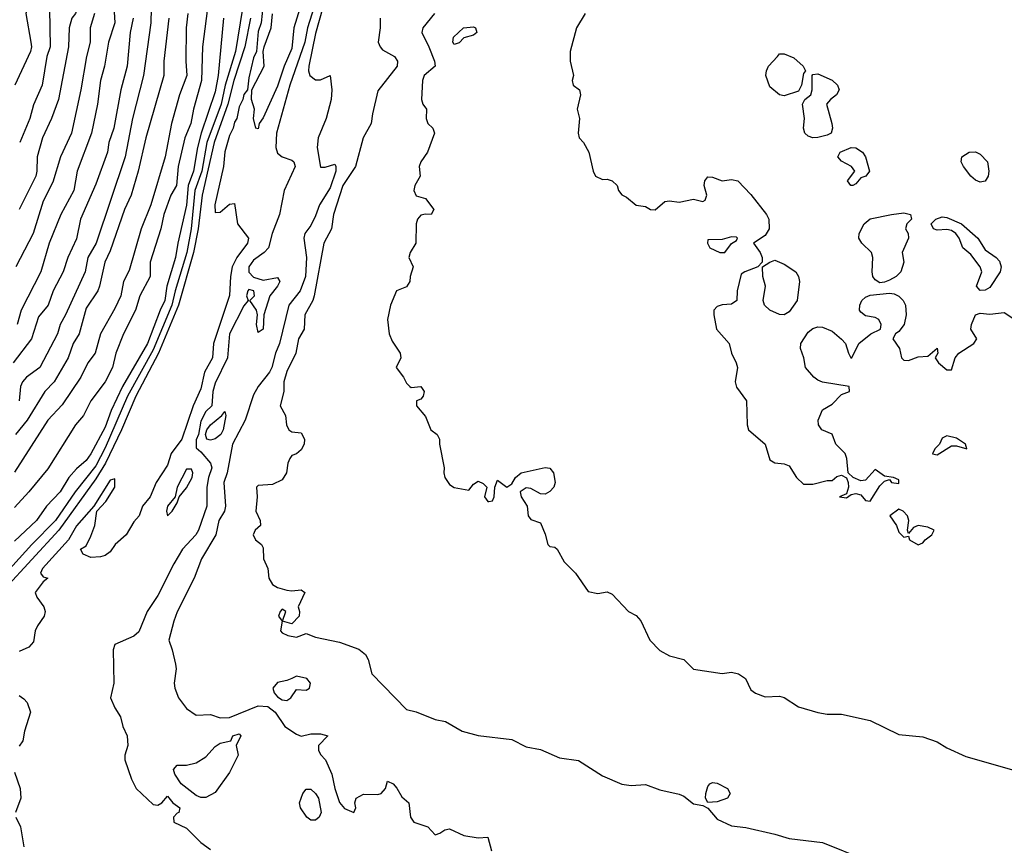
# Model space of a CAD drawing. Header units: metres. Extents: x -46681 to -43747, y -240911 to -237677.
# Tile 669 of 1056: x -45268 to -45165, y -238848 to -238762. Entities that reach past the tile are written whole.
import ezdxf

# ---------------------------------------------------------------- set-up
doc = ezdxf.new("R2010")
doc.units = ezdxf.units.M
doc.layers.add('CONTOUR_INDEX', color=1, linetype='Continuous')
doc.layers.add('CONTOUR_INTER', color=3, linetype='Continuous')

msp = doc.modelspace()

# ---------------------------------------------------------------- linework, layer by layer
at = {"layer": 'CONTOUR_INDEX'}
for points, elevation in [([(-45267.58, -238744.52), (-45267.1, -238744.89), (-45266.07, -238746.52), (-45265.68, -238747.52), (-45265.72, -238748.52), (-45265.62, -238749.02), (-45264.87, -238750.52), (-45262.6, -238753.52), (-45262.23, -238754.52), (-45261.73, -238756.52), (-45261.68, -238757.02), (-45261.92, -238758.52), (-45261.54, -238760.52), (-45261.72, -238761.02), (-45262.1, -238761.52), (-45262.36, -238762.52), (-45262.43, -238764.52), (-45263.49, -238770.02), (-45264.23, -238772.02), (-45265.15, -238774.02), (-45265.73, -238776.02), (-45265.75, -238777.52), (-45265.87, -238778.02), (-45267.62, -238781.52)], 75), ([(-45224.16, -238761.02), (-45225.38, -238762.52), (-45225.5, -238763.02), (-45224.76, -238764.52), (-45224.17, -238766.02), (-45224.11, -238766.52), (-45225.27, -238767.52), (-45225.42, -238768.02), (-45225.52, -238770.02), (-45225.39, -238770.52), (-45225.01, -238771.02), (-45225.03, -238772.02), (-45224.87, -238772.52), (-45224.36, -238773.02), (-45224.18, -238773.52), (-45224.9, -238775.52), (-45225.61, -238776.52), (-45225.79, -238777.02), (-45225.67, -238778.02), (-45226.23, -238779.02), (-45226.34, -238779.52), (-45226.1, -238780.1), (-45225.1, -238780.38), (-45224.23, -238781.52), (-45224.53, -238782.02), (-45225.1, -238781.99), (-45225.6, -238782.12), (-45225.94, -238782.52), (-45226.1, -238783.02), (-45226.14, -238785.02), (-45226.73, -238786.02), (-45226.84, -238786.52), (-45226.42, -238787.52), (-45226.73, -238788.52), (-45226.75, -238789.02), (-45227.1, -238789.59), (-45228.16, -238790.02), (-45228.78, -238791.52), (-45229.1, -238793.02), (-45228.9, -238794.52), (-45228.6, -238795.26), (-45227.77, -238796.52), (-45227.7, -238797.02), (-45228.19, -238798.02), (-45227.4, -238799.02), (-45227.1, -238799.67), (-45226.74, -238800.02), (-45226.6, -238800.12), (-45225.6, -238800.01), (-45225.24, -238800.52), (-45225.37, -238801.02), (-45225.6, -238801.34), (-45226.04, -238801.52), (-45226.06, -238802.02), (-45225.1, -238803.14), (-45224.55, -238804.52), (-45223.9, -238805.02), (-45223.64, -238805.52), (-45223.66, -238806.02), (-45223.16, -238808.52), (-45223.21, -238809.02), (-45223.08, -238809.52), (-45222.6, -238810.25), (-45222.1, -238810.55), (-45220.6, -238810.83), (-45220.1, -238810.2), (-45219.6, -238809.89), (-45219.1, -238810.13), (-45218.71, -238810.52), (-45218.94, -238811.52), (-45218.61, -238812.02), (-45218.48, -238812.02), (-45218.1, -238811.94), (-45217.93, -238811.52), (-45217.85, -238810.52), (-45217.6, -238809.8), (-45216.6, -238810.51), (-45216.1, -238810.17), (-45215.71, -238809.52), (-45215.1, -238809.01), (-45212.6, -238808.46), (-45212.1, -238808.55), (-45211.74, -238809.02), (-45211.54, -238810.02), (-45211.69, -238810.52), (-45212.1, -238810.99), (-45212.6, -238811.24), (-45213.1, -238811.22), (-45214.1, -238810.65), (-45214.6, -238810.6), (-45215.21, -238811.02), (-45215.1, -238811.52), (-45214.49, -238812.52), (-45214.39, -238813.52), (-45214.1, -238813.92), (-45213.1, -238814.26), (-45212.6, -238815.43), (-45212.33, -238816.52), (-45212.1, -238816.71), (-45211.6, -238816.79), (-45211.36, -238817.02), (-45210.6, -238818.32), (-45209.43, -238819.52), (-45208.1, -238821.41), (-45207.1, -238821.62), (-45206.1, -238821.46), (-45205.6, -238821.72), (-45203.89, -238823.52), (-45203.1, -238823.95), (-45202.6, -238824.49), (-45201.65, -238826.52), (-45200.6, -238827.58), (-45199.6, -238828.14), (-45198.1, -238828.52), (-45197.1, -238829.53), (-45194.1, -238829.98), (-45193.1, -238829.86), (-45192.38, -238830.02), (-45191.65, -238830.52), (-45191.1, -238831.71), (-45190.6, -238832.06), (-45189.6, -238832.42), (-45188.1, -238832.38), (-45187.6, -238832.49), (-45186.1, -238833.47), (-45184.1, -238834.07), (-45183.1, -238834.24), (-45181.6, -238834.26), (-45178.6, -238834.92), (-45175.6, -238836.36), (-45173.1, -238836.61), (-45171.6, -238837.12), (-45170.6, -238837.75), (-45168.6, -238838.65), (-45163.6, -238840.11)], 60), ([(-45243.43, -238761.52), (-45244.02, -238764.52), (-45245.17, -238768.02), (-45245.8, -238770.52), (-45247.22, -238774.52), (-45248.47, -238780.02), (-45248.9, -238783.52), (-45249.37, -238786.02), (-45250.96, -238791.52), (-45253.05, -238796.52), (-45255.42, -238801.02), (-45256.9, -238804.52), (-45258.58, -238808.02), (-45259.6, -238809.64), (-45263.45, -238815.02), (-45269.1, -238821.15)], 65), ([(-45251.95, -238761.52), (-45252.46, -238766.02), (-45252.48, -238767.52), (-45254.35, -238774.02), (-45255.16, -238777.52), (-45255.9, -238780.02), (-45256.58, -238781.52), (-45258.1, -238785.83), (-45258.64, -238787.02), (-45259.19, -238789.52), (-45259.39, -238790.02), (-45260.6, -238791.81), (-45261.34, -238794.52), (-45261.95, -238795.52), (-45262.48, -238797.02), (-45263.93, -238799.52), (-45264.92, -238800.52), (-45266.76, -238803.52), (-45268, -238805.02)], 70), ([(-45221.13, -238762.52), (-45220.1, -238762.43), (-45219.89, -238762.52), (-45219.74, -238763.02), (-45220.1, -238763.28), (-45221.1, -238763.57), (-45221.6, -238764.11), (-45222.1, -238764.27), (-45222.25, -238764.02), (-45222.2, -238763.52), (-45221.13, -238762.52)], 60)]:
    msp.add_lwpolyline(points, dxfattribs=dict(at, elevation=elevation))
at = {"layer": 'CONTOUR_INTER'}
for points, elevation in [([(-45268.62, -238750.52), (-45267.1, -238752.52), (-45266.1, -238753.4), (-45265.69, -238754.02), (-45265.17, -238755.52), (-45264.47, -238758.52), (-45264.38, -238764.52), (-45264.7, -238765.52), (-45265.19, -238768.52), (-45266.1, -238770.58), (-45266.48, -238772.02), (-45267.55, -238774.52)], 76), ([(-45247.13, -238754.52), (-45248.44, -238764.52), (-45248.55, -238768.02), (-45249.39, -238771.02), (-45249.67, -238772.52), (-45250.27, -238774.02), (-45250.99, -238777.02), (-45251.17, -238779.02), (-45251.74, -238780.02), (-45252.47, -238782.02), (-45252.79, -238783.52), (-45253.89, -238787.02), (-45253.91, -238788.52), (-45254.98, -238790.52), (-45255.45, -238792.02), (-45256.69, -238794.52), (-45257.48, -238796.52), (-45257.85, -238798.02), (-45258.6, -238799.52), (-45260.11, -238801.52), (-45260.87, -238803.02), (-45261.7, -238804.02), (-45264.6, -238808.6), (-45266.58, -238811.02), (-45268.1, -238812.64)], 68), ([(-45267.6, -238756.63), (-45267.18, -238758.02), (-45266.59, -238759.02), (-45266.51, -238759.52), (-45266.91, -238761.02), (-45266.38, -238764.02), (-45266.32, -238764.52), (-45266.43, -238765.02), (-45268.06, -238768.52)], 77), ([(-45257.83, -238758.02), (-45257.6, -238762.02), (-45258.25, -238764.02), (-45258.68, -238766.52), (-45259.11, -238768.02), (-45259.43, -238770.52), (-45260.03, -238773.52), (-45261.54, -238777.52), (-45261.88, -238779.52), (-45263.24, -238782.02), (-45264.47, -238785.02), (-45265.34, -238788.02), (-45267.4, -238792.02), (-45267.82, -238793.52)], 73), ([(-45253.78, -238759.02), (-45253.82, -238762.02), (-45254.59, -238767.52), (-45255.74, -238772.02), (-45256.53, -238776.02), (-45259.54, -238785.02), (-45260.43, -238786.52), (-45260.7, -238788.02), (-45262.76, -238792.52), (-45263.33, -238793.52), (-45263.61, -238794.52), (-45265.46, -238798.02), (-45266.84, -238799.02), (-45267.26, -238799.52), (-45267.46, -238800.02), (-45267.62, -238801.52)], 71), ([(-45235.45, -238759.02), (-45236.6, -238763.13), (-45237.3, -238766.52), (-45237.34, -238767.02), (-45237.22, -238767.52), (-45236.6, -238767.95), (-45236.1, -238767.97), (-45235.1, -238767.52), (-45234.92, -238769.02), (-45234.98, -238770.02), (-45235.5, -238772.02), (-45236.33, -238774.02), (-45236.43, -238775.02), (-45236.1, -238777.09), (-45235.6, -238777.09), (-45234.6, -238776.78), (-45234.48, -238777.02), (-45234.5, -238777.52), (-45235.1, -238779.24), (-45236.19, -238781.02), (-45236.6, -238782.19), (-45237.1, -238783.17), (-45237.75, -238784.02), (-45237.83, -238784.52), (-45237.55, -238786.52), (-45237.67, -238788.52), (-45238.21, -238790.02), (-45239.39, -238791.52), (-45240.37, -238795.52), (-45240.79, -238796.52), (-45241.19, -238798.02), (-45241.44, -238798.52), (-45242.6, -238799.99), (-45243.1, -238800.88), (-45243.98, -238803.52), (-45245.31, -238806.02), (-45245.85, -238809.02), (-45246.2, -238810.02), (-45246.04, -238812.52), (-45246.14, -238813.02), (-45246.72, -238814.02), (-45247.03, -238815.52), (-45248.55, -238818.02), (-45249.32, -238820.02), (-45251.1, -238823.56), (-45251.44, -238824.52), (-45251.97, -238826.52), (-45251.59, -238827.52), (-45251.25, -238829.02), (-45251.18, -238829.52), (-45251.38, -238831.02), (-45251.33, -238831.52), (-45250.94, -238832.52), (-45250.1, -238833.64), (-45249.1, -238834.36), (-45247.6, -238834.28), (-45246.6, -238834.62), (-45245.6, -238834.58), (-45242.6, -238833.36), (-45241.6, -238833.44), (-45240.84, -238834.02), (-45239.81, -238835.52), (-45238.6, -238836.34), (-45238.1, -238836.53), (-45237.1, -238836.29), (-45236.1, -238836.3), (-45235.33, -238836.52), (-45236.29, -238837.52), (-45236.29, -238838.02), (-45236.1, -238838.47), (-45235.56, -238839.02), (-45234.92, -238840.52), (-45234.59, -238842.02), (-45234.1, -238843.47), (-45233.6, -238844.11), (-45232.6, -238844.53), (-45232.4, -238844.02), (-45232.49, -238843.52), (-45232.35, -238843.02), (-45231.6, -238842.62), (-45230.1, -238842.63), (-45229.76, -238842.52), (-45229.28, -238842.02), (-45229.1, -238841.24), (-45228.49, -238841.52), (-45228.1, -238841.96), (-45227.6, -238842.87), (-45226.85, -238843.52), (-45226.67, -238845.02), (-45226.33, -238845.52), (-45224.87, -238846.02), (-45224.1, -238846.84), (-45223.6, -238846.67), (-45223.1, -238846.32), (-45222.6, -238846.24), (-45221.1, -238846.93), (-45219.6, -238847.15), (-45218.6, -238847.09), (-45218.22, -238848.52)], 62), ([(-45242.1, -238760.05), (-45242.3, -238762.02), (-45242.6, -238762.9), (-45242.78, -238765.02), (-45243.1, -238765.68), (-45243.6, -238767.76), (-45243.73, -238769.02), (-45244.1, -238769.49), (-45244.21, -238770.02), (-45244.6, -238770.77), (-45244.84, -238772.02), (-45245.1, -238772.37), (-45245.22, -238773.02), (-45245.6, -238773.79), (-45246.1, -238775.47), (-45246.25, -238777.02), (-45247.14, -238781.02), (-45247.1, -238781.84), (-45246.6, -238781.78), (-45245.6, -238780.97), (-45245.1, -238780.87), (-45244.77, -238783.02), (-45243.62, -238784.52), (-45243.74, -238785.02), (-45244.83, -238786.52), (-45245.33, -238787.52), (-45245.51, -238788.52), (-45245.6, -238790.51), (-45247.27, -238795.52), (-45247.38, -238797.02), (-45248.24, -238798.52), (-45248.6, -238800.26), (-45249.42, -238802.02), (-45250.6, -238805.5), (-45251.7, -238807.02), (-45252.1, -238808.24), (-45253.27, -238810.02), (-45253.92, -238811.52), (-45254.7, -238812.52), (-45255.07, -238813.52), (-45255.6, -238814.14), (-45256.43, -238815.52), (-45257.56, -238816.52), (-45258.1, -238817.29), (-45258.6, -238817.66), (-45259.1, -238817.81), (-45260.1, -238817.86), (-45260.92, -238817.52), (-45261.18, -238817.02), (-45260.6, -238816.64), (-45260.1, -238815.63), (-45259.71, -238814.52), (-45259.47, -238813.02), (-45258.55, -238812.02), (-45257.6, -238810.53), (-45257.6, -238809.66), (-45258.1, -238809.81), (-45259.8, -238812.52), (-45261.6, -238814.58), (-45262.43, -238816.02), (-45265.16, -238819.02), (-45265.38, -238819.52), (-45265.1, -238819.9), (-45264.62, -238820.02), (-45265.1, -238820.41), (-45265.94, -238821.52), (-45265.77, -238822.02), (-45265.02, -238823.02), (-45264.87, -238823.52), (-45264.98, -238824.02), (-45265.7, -238825.02), (-45265.92, -238825.52), (-45266.1, -238826.7), (-45266.6, -238827.24), (-45267.6, -238827.68)], 64), ([(-45236.51, -238759.52), (-45237.47, -238762.52), (-45237.74, -238764.02), (-45239.31, -238768.52), (-45240.71, -238773.52), (-45240.78, -238775.02), (-45240.6, -238775.64), (-45240.1, -238776.02), (-45239.1, -238776.34), (-45238.87, -238776.52), (-45238.73, -238777.02), (-45239.91, -238779.52), (-45240.38, -238782.02), (-45241.16, -238784.02), (-45241.54, -238785.52), (-45242, -238786.02), (-45243.1, -238786.8), (-45243.58, -238787.52), (-45243.6, -238788.05), (-45243.1, -238788.57), (-45242.1, -238788.9), (-45240.6, -238788.61), (-45240.36, -238789.02), (-45240.6, -238789.52), (-45241.41, -238790.52), (-45242.02, -238792.52), (-45242.08, -238794.02), (-45242.6, -238794.36), (-45242.8, -238793.52), (-45242.68, -238792.52), (-45242.77, -238792.02), (-45243.49, -238791.02), (-45243.01, -238790.52), (-45243.08, -238790.02), (-45243.6, -238789.87), (-45243.7, -238790.02), (-45243.84, -238790.52), (-45243.66, -238791.02), (-45244.1, -238791.57), (-45245.6, -238794.5), (-45245.81, -238797.02), (-45247.1, -238799.65), (-45247.36, -238800.52), (-45247.47, -238802.02), (-45248.1, -238802.61), (-45248.6, -238803.63), (-45248.85, -238805.02), (-45249.1, -238805.59), (-45249.1, -238806.4), (-45248.6, -238806.82), (-45247.61, -238808.02), (-45247.46, -238808.52), (-45247.81, -238809.52), (-45247.99, -238810.52), (-45247.97, -238812.52), (-45248.85, -238815.02), (-45249.13, -238815.52), (-45250.52, -238817.02), (-45251.44, -238818.52), (-45253.1, -238821.83), (-45254.23, -238823.52), (-45255.1, -238825.64), (-45255.6, -238826.08), (-45257.6, -238826.95), (-45257.79, -238827.52), (-45257.71, -238831.02), (-45258.05, -238832.52), (-45257.6, -238833.59), (-45257.02, -238834.52), (-45256.77, -238835.52), (-45256.32, -238836.52), (-45256.25, -238837.52), (-45256.55, -238838.52), (-45256.56, -238839.02), (-45255.86, -238841.02), (-45255.36, -238842.02), (-45253.6, -238843.68), (-45253.1, -238843.75), (-45252.7, -238843.52), (-45252.1, -238842.81), (-45251.53, -238843.52), (-45250.81, -238844.02), (-45250.9, -238844.52), (-45251.1, -238844.59), (-45251.45, -238845.02), (-45251.42, -238845.52), (-45250.1, -238846.15), (-45248.6, -238847.67), (-45247.6, -238848.39)], 63), ([(-45244.26, -238760.52), (-45245, -238765.02), (-45246.06, -238768.52), (-45246.48, -238770.52), (-45247.98, -238774.52), (-45248.51, -238777.52), (-45249.24, -238779.52), (-45249.61, -238783.52), (-45250.07, -238786.02), (-45251.29, -238790.02), (-45251.63, -238791.52), (-45253.6, -238796.18), (-45256.28, -238801.02), (-45258.6, -238806.4), (-45259.6, -238808.29), (-45261.75, -238811.02), (-45263.79, -238814.02), (-45266.27, -238816.52), (-45269.6, -238820.19)], 66), ([(-45249.96, -238761.02), (-45250.13, -238762.52), (-45250.19, -238766.02), (-45250.07, -238767.52), (-45250.85, -238769.52), (-45251.68, -238772.52), (-45252.33, -238776.02), (-45253.84, -238781.02), (-45254.86, -238783.52), (-45256.1, -238787.87), (-45256.69, -238789.02), (-45256.97, -238790.52), (-45257.6, -238791.87), (-45259.11, -238794.52), (-45259.65, -238796.52), (-45260.43, -238797.52), (-45261.15, -238799.02), (-45263.1, -238801.93), (-45264.6, -238803.53), (-45268.1, -238808.97)], 69), ([(-45259.74, -238761.02), (-45260.17, -238762.52), (-45260.17, -238764.02), (-45260.58, -238765.52), (-45261.16, -238769.02), (-45262.13, -238773.52), (-45263.3, -238776.02), (-45264.1, -238778.64), (-45265.1, -238780.63), (-45266.15, -238784.02), (-45267.97, -238787.52)], 74), ([(-45238.26, -238760.52), (-45238.9, -238762.52), (-45239.1, -238764.68), (-45239.88, -238766.52), (-45240.6, -238768.64), (-45242.1, -238771.94), (-45242.5, -238772.52), (-45242.6, -238773.07), (-45242.87, -238773.02), (-45243.11, -238772.02), (-45243.01, -238771.02), (-45243.3, -238770.02), (-45243.29, -238769.02), (-45241.99, -238766.52), (-45242.08, -238765.02), (-45241.99, -238764.52), (-45241.24, -238762.52), (-45241.1, -238761.05)], 64), ([(-45208.41, -238761.02), (-45209.34, -238762.52), (-45210, -238765.02), (-45209.98, -238766.02), (-45209.63, -238767.52), (-45209.77, -238768.02), (-45209.68, -238768.52), (-45209.02, -238769.02), (-45208.91, -238769.52), (-45209.24, -238771.02), (-45209, -238772.02), (-45209.15, -238773.52), (-45209.03, -238774.02), (-45208.6, -238774.52), (-45208.03, -238775.52), (-45207.59, -238777.52), (-45207.34, -238778.02), (-45206.6, -238778.38), (-45206.1, -238778.33), (-45205.6, -238778.53), (-45205.08, -238779.02), (-45204.93, -238779.52), (-45204.6, -238779.98), (-45204.1, -238780.23), (-45203.1, -238781.05), (-45202.1, -238781.21), (-45201.6, -238781.52), (-45201.1, -238781.56), (-45200.1, -238780.66), (-45199.6, -238780.6), (-45198.6, -238780.74), (-45197.1, -238780.44), (-45196.1, -238780.66), (-45195.86, -238780.52), (-45195.68, -238780.02), (-45195.96, -238779.02), (-45195.9, -238778.52), (-45195.6, -238778.1), (-45195.1, -238778.14), (-45194.1, -238778.51), (-45193.1, -238778.37), (-45192.47, -238778.52), (-45191.1, -238779.93), (-45189.44, -238782.02), (-45189.2, -238782.52), (-45189.18, -238783.52), (-45189.6, -238784.22), (-45190.8, -238785.02), (-45190.11, -238786.02), (-45189.92, -238786.52), (-45189.91, -238787.02), (-45190.35, -238787.52), (-45191.73, -238788.02), (-45192.1, -238788.28), (-45192.52, -238790.02), (-45192.57, -238791.02), (-45193.1, -238791.42), (-45194.1, -238791.47), (-45194.6, -238791.63), (-45194.98, -238792.02), (-45194.98, -238792.52), (-45194.68, -238794.02), (-45193.37, -238795.52), (-45193.1, -238796.52), (-45192.61, -238797.52), (-45192.49, -238798.02), (-45192.72, -238799.52), (-45192.6, -238800.06), (-45191.55, -238801.52), (-45191.46, -238804.02), (-45191.33, -238804.52), (-45189.61, -238806.02), (-45189.1, -238807.68), (-45188.6, -238807.99), (-45187.6, -238808.08), (-45187.1, -238808.29), (-45186.31, -238809.52), (-45185.6, -238810.2), (-45184.6, -238810.2), (-45183.1, -238809.83), (-45182.6, -238809.82), (-45182.1, -238809.41), (-45181.6, -238809.27), (-45181.1, -238809.56), (-45180.9, -238810.02), (-45180.88, -238810.52), (-45181.1, -238811.21), (-45181.83, -238811.52), (-45181.1, -238811.65), (-45180.6, -238811.28), (-45180.1, -238811.18), (-45179.6, -238811.33), (-45179.1, -238811.93), (-45178.6, -238811.98), (-45177.6, -238810.4), (-45177.1, -238809.9), (-45176.6, -238809.74), (-45176.4, -238810.02), (-45175.6, -238810.15), (-45175.6, -238809.75), (-45176.18, -238809.52), (-45177.1, -238809.39), (-45178.1, -238808.67), (-45179.1, -238809.79), (-45179.6, -238809.88), (-45180.39, -238809.52), (-45180.91, -238809.02), (-45181.06, -238807.52), (-45181.24, -238807.02), (-45182.19, -238806.02), (-45182.6, -238804.98), (-45183.68, -238804.52), (-45184.03, -238804.02), (-45184.06, -238803.52), (-45183.6, -238802.44), (-45182.6, -238801.84), (-45181.6, -238800.84), (-45180.77, -238800.52), (-45180.8, -238800.02), (-45183.6, -238799.55), (-45184.1, -238799.36), (-45184.52, -238799.02), (-45185.37, -238798.02), (-45185.55, -238797.02), (-45185.9, -238796.02), (-45185.88, -238795.52), (-45185.1, -238794.34), (-45184.6, -238793.94), (-45184.1, -238793.76), (-45183.6, -238793.79), (-45182.6, -238794.22), (-45181.6, -238795.06), (-45181.19, -238795.52), (-45180.88, -238796.52), (-45180.64, -238797.02), (-45180.54, -238797.02), (-45179.8, -238795.52), (-45178.55, -238794.52), (-45177.52, -238794.02), (-45177.45, -238793.52), (-45177.72, -238793.02), (-45178.1, -238792.79), (-45179.1, -238792.64), (-45179.6, -238792.25), (-45179.73, -238792.02), (-45179.71, -238791.52), (-45179.48, -238791.02), (-45179.1, -238790.66), (-45178.6, -238790.48), (-45176.6, -238790.24), (-45176.1, -238790.32), (-45175.6, -238790.58), (-45175.17, -238791.02), (-45174.92, -238791.52), (-45174.84, -238792.52), (-45175.07, -238793.52), (-45175.6, -238794.25), (-45175.98, -238794.52), (-45176.23, -238795.02), (-45175.56, -238796.02), (-45175.33, -238797.02), (-45175.1, -238797.25), (-45174.6, -238797.29), (-45173.6, -238796.91), (-45172.6, -238796.83), (-45171.6, -238796.01), (-45171.53, -238796.52), (-45171.81, -238797.02), (-45171.47, -238797.52), (-45170.6, -238798.28), (-45170.1, -238798.26), (-45169.71, -238797.02), (-45169.34, -238796.52), (-45167.79, -238795.52), (-45167.45, -238795.02), (-45168.1, -238794.02), (-45168.03, -238793.52), (-45167.61, -238792.52), (-45167.1, -238792.33), (-45166.1, -238792.45), (-45164.6, -238792.28), (-45163.6, -238792.95)], 59), ([(-45255.69, -238761.52), (-45256.01, -238763.02), (-45256.3, -238766.52), (-45256.99, -238769.02), (-45257.72, -238773.02), (-45258.23, -238774.52), (-45258.38, -238775.52), (-45259.6, -238778.86), (-45261.2, -238782.52), (-45261.6, -238784.58), (-45262.53, -238786.52), (-45263.02, -238788.02), (-45264.05, -238790.02), (-45264.58, -238791.52), (-45265.6, -238792.74), (-45266.31, -238795.02), (-45268.22, -238797.52)], 72), ([(-45246.23, -238761.52), (-45246.78, -238767.52), (-45247.1, -238769.23), (-45248.56, -238773.52), (-45248.94, -238775.02), (-45249.36, -238777.52), (-45249.94, -238779.02), (-45250.1, -238781.06), (-45251.02, -238785.02), (-45251.25, -238786.52), (-45252.17, -238789.52), (-45252.39, -238791.02), (-45252.87, -238792.02), (-45254.17, -238795.52), (-45256.81, -238800.02), (-45257.97, -238802.52), (-45258.6, -238804.24), (-45260.1, -238807.05), (-45260.6, -238807.74), (-45261.6, -238808.6), (-45262.41, -238809.52), (-45263.31, -238811.02), (-45264.75, -238812.52), (-45265.8, -238814.02), (-45268.1, -238816.16)], 67), ([(-45229.84, -238761.52), (-45229.86, -238762.52), (-45230.07, -238764.02), (-45229.87, -238764.52), (-45229.6, -238764.83), (-45228.35, -238765.52), (-45228.03, -238766.02), (-45228.06, -238766.52), (-45230.1, -238769.11), (-45230.67, -238771.52), (-45230.79, -238772.52), (-45231.62, -238774.02), (-45232.43, -238777.02), (-45233.76, -238779.02), (-45234.74, -238782.02), (-45234.96, -238783.52), (-45235.76, -238785.02), (-45236.75, -238790.52), (-45236.91, -238791.02), (-45237.73, -238792.52), (-45237.8, -238794.02), (-45238.39, -238795.02), (-45238.68, -238796.52), (-45239.6, -238798.44), (-45239.93, -238799.52), (-45239.94, -238800.52), (-45240.3, -238802.02), (-45239.77, -238803.02), (-45239.66, -238804.02), (-45239.39, -238804.52), (-45239.1, -238804.76), (-45238.1, -238804.86), (-45237.76, -238805.52), (-45237.8, -238806.02), (-45238.1, -238806.63), (-45238.6, -238807.03), (-45239.1, -238807.21), (-45239.31, -238807.52), (-45239.52, -238808.02), (-45239.65, -238809.02), (-45240.1, -238809.75), (-45241.1, -238810.23), (-45242.6, -238810.35), (-45242.78, -238810.52), (-45242.71, -238811.52), (-45242.86, -238813.02), (-45242.39, -238814.02), (-45242.37, -238814.52), (-45242.94, -238815.02), (-45243.13, -238815.52), (-45242.88, -238816.02), (-45242.27, -238816.52), (-45242.1, -238816.87), (-45242.06, -238818.02), (-45241.61, -238819.02), (-45241.48, -238820.02), (-45241.1, -238820.71), (-45240.6, -238821.02), (-45239.6, -238821.3), (-45239.1, -238821.37), (-45238.1, -238821.24), (-45237.72, -238821.52), (-45238.42, -238823.02), (-45238.28, -238823.52), (-45238.34, -238824.02), (-45239.1, -238824.8), (-45240.07, -238824.52), (-45239.72, -238823.52), (-45240.1, -238823.26), (-45240.3, -238823.52), (-45240.47, -238824.02), (-45240.1, -238824.52), (-45240.29, -238825.52), (-45240.1, -238825.74), (-45239.5, -238826.02), (-45238.6, -238826.19), (-45237.6, -238825.82), (-45236.6, -238826.2), (-45234.1, -238826.72), (-45232.1, -238827.46), (-45231.38, -238828.02), (-45231.1, -238828.52), (-45230.73, -238830.02), (-45227.1, -238833.75), (-45226.1, -238834.01), (-45224.1, -238834.8), (-45223.01, -238835.02), (-45221.27, -238836.02), (-45219.6, -238836.49), (-45216.1, -238836.88), (-45214.6, -238837.64), (-45213.1, -238837.94), (-45211.1, -238838.82), (-45209.1, -238839.08), (-45206.6, -238840.7), (-45204.6, -238841.56), (-45203.6, -238841.68), (-45202.1, -238841.61), (-45200.6, -238842.15), (-45198.6, -238842.59), (-45198.1, -238842.82), (-45197.1, -238843.62), (-45196.1, -238843.79), (-45195.6, -238844.08), (-45194.6, -238845.2), (-45193.1, -238845.92), (-45191.6, -238846.07), (-45188.6, -238846.77), (-45187.1, -238847.24), (-45183.6, -238847.65), (-45179.1, -238849.47)], 61), ([(-45188.31, -238765.52), (-45188.1, -238765.24), (-45187.6, -238765.24), (-45186.6, -238765.68), (-45185.62, -238766.52), (-45185.38, -238767.02), (-45185.6, -238767.29), (-45185.8, -238768.52), (-45186.1, -238769.16), (-45187.6, -238769.64), (-45188.1, -238769.52), (-45189.1, -238768.68), (-45189.51, -238767.52), (-45189.46, -238767.02), (-45189.25, -238766.52), (-45188.31, -238765.52)], 59), ([(-45184.68, -238767.52), (-45184.6, -238767.39), (-45184.1, -238767.33), (-45182.6, -238767.99), (-45182.03, -238768.52), (-45181.87, -238769.02), (-45182.12, -238769.52), (-45182.77, -238770.02), (-45183.18, -238770.52), (-45182.61, -238772.52), (-45182.54, -238773.02), (-45182.68, -238773.52), (-45183.1, -238773.74), (-45184.1, -238773.98), (-45184.6, -238774.01), (-45185.1, -238773.85), (-45185.45, -238773.52), (-45185.59, -238773.02), (-45185.47, -238772.02), (-45185.69, -238770.52), (-45185.43, -238770.02), (-45184.83, -238769.52), (-45184.68, -238769.02), (-45184.68, -238767.52)], 59), ([(-45181.74, -238775.52), (-45180.6, -238775.05), (-45180.1, -238775.08), (-45179.42, -238775.52), (-45179.09, -238776.02), (-45178.69, -238777.52), (-45179.06, -238778.02), (-45179.6, -238778.22), (-45180.1, -238778.84), (-45180.41, -238779.02), (-45180.65, -238779.02), (-45181, -238778.52), (-45180.22, -238777.52), (-45180.55, -238777.02), (-45181.6, -238776.47), (-45181.98, -238776.02), (-45181.74, -238775.52)], 59), ([(-45168.26, -238775.52), (-45167.6, -238775.49), (-45167.1, -238775.74), (-45166.33, -238776.52), (-45166.2, -238777.52), (-45166.28, -238778.02), (-45166.6, -238778.54), (-45167.1, -238778.65), (-45167.6, -238778.45), (-45168.1, -238778.02), (-45168.87, -238777.02), (-45169.11, -238776.52), (-45169.02, -238776.02), (-45168.26, -238775.52)], 59), ([(-45176.4, -238782.02), (-45175.1, -238781.85), (-45174.39, -238782.02), (-45174.29, -238782.52), (-45174.79, -238783.02), (-45174.91, -238783.52), (-45174.65, -238784.02), (-45174.62, -238784.52), (-45175.27, -238786.02), (-45175.08, -238787.02), (-45175.4, -238788.02), (-45175.91, -238788.52), (-45176.6, -238788.91), (-45177.1, -238789.12), (-45177.6, -238789.16), (-45178.1, -238788.85), (-45178.33, -238788.52), (-45178.42, -238788.02), (-45178.33, -238786.52), (-45178.48, -238786.02), (-45179.47, -238785.02), (-45179.81, -238784.52), (-45179.77, -238784.02), (-45179.23, -238783.02), (-45178.6, -238782.5), (-45176.4, -238782.02)], 59), ([(-45171.76, -238782.52), (-45171.1, -238782.28), (-45170.6, -238782.35), (-45169.08, -238783.02), (-45167.36, -238784.52), (-45166.6, -238785.71), (-45165.45, -238786.52), (-45165.1, -238786.91), (-45164.91, -238787.52), (-45165.01, -238788.02), (-45166.1, -238789.65), (-45166.6, -238789.94), (-45167.1, -238789.96), (-45167.51, -238789.52), (-45166.95, -238788.02), (-45167.1, -238787.49), (-45168.1, -238786.23), (-45168.94, -238785.52), (-45169.3, -238784.52), (-45169.66, -238784.02), (-45170.1, -238783.69), (-45170.6, -238783.61), (-45171.6, -238783.68), (-45172, -238783.52), (-45172.24, -238783.02), (-45171.76, -238782.52)], 59), ([(-45193.1, -238784.36), (-45194.1, -238784.66), (-45195.6, -238784.68), (-45195.64, -238785.02), (-45195.38, -238785.52), (-45194.35, -238786.02), (-45193.82, -238786.02), (-45193.1, -238785.07), (-45192.6, -238784.74), (-45192.49, -238784.52), (-45192.6, -238784.4), (-45193.1, -238784.36)], 59), ([(-45189.12, -238787.02), (-45188.6, -238786.8), (-45187.6, -238787.23), (-45186.4, -238788.02), (-45186.11, -238788.52), (-45186, -238789.02), (-45186.26, -238791.02), (-45187.1, -238792.2), (-45187.6, -238792.51), (-45188.1, -238792.49), (-45189.1, -238792.03), (-45189.65, -238791.52), (-45189.82, -238791.02), (-45189.55, -238789.52), (-45189.84, -238788.52), (-45189.87, -238787.52), (-45189.12, -238787.02)], 59), ([(-45246.42, -238803.02), (-45246.1, -238802.62), (-45246.01, -238803.02), (-45246.29, -238804.52), (-45246.51, -238805.02), (-45247.1, -238805.48), (-45247.6, -238805.6), (-45247.97, -238805.52), (-45248.11, -238805.02), (-45247.97, -238804.52), (-45247.61, -238804.02), (-45246.42, -238803.02)], 63), ([(-45171.1, -238805.42), (-45171.37, -238806.02), (-45171.84, -238806.52), (-45172.1, -238807.03), (-45171.6, -238807.15), (-45170.1, -238806.2), (-45169.6, -238806.22), (-45168.5, -238806.52), (-45168.66, -238806.02), (-45169.6, -238805.39), (-45170.6, -238805.17), (-45171.1, -238805.42)], 59), ([(-45250.1, -238808.64), (-45251.1, -238810.52), (-45251.28, -238811.52), (-45252.1, -238812.52), (-45252.21, -238813.02), (-45252.1, -238813.53), (-45251.59, -238813.02), (-45251.1, -238812.17), (-45250.88, -238811.52), (-45250.1, -238810.59), (-45249.53, -238809.52), (-45249.45, -238809.02), (-45249.6, -238808.63), (-45250.1, -238808.64)], 63), ([(-45175.6, -238812.82), (-45176.56, -238813.52), (-45175.85, -238814.52), (-45175.6, -238815.21), (-45175.1, -238815.76), (-45174.6, -238815.66), (-45174.49, -238816.02), (-45173.6, -238816.56), (-45173.1, -238816.35), (-45172.87, -238816.02), (-45172.15, -238815.52), (-45171.92, -238815.02), (-45172.6, -238814.69), (-45173.6, -238814.54), (-45174.1, -238814.73), (-45174.6, -238815.38), (-45174.7, -238815.02), (-45174.56, -238814.02), (-45174.72, -238813.52), (-45175.15, -238813.02), (-45175.6, -238812.82)], 59), ([(-45239.1, -238830.51), (-45239.6, -238830.74), (-45240.6, -238830.94), (-45241.07, -238831.52), (-45240.94, -238832.02), (-45240.6, -238832.45), (-45240.1, -238832.76), (-45239.6, -238832.8), (-45239.19, -238832.52), (-45238.6, -238831.65), (-45237.6, -238831.73), (-45237.26, -238831.52), (-45237.15, -238831.02), (-45237.54, -238830.52), (-45238.6, -238830.29), (-45239.1, -238830.51)], 61), ([(-45267.6, -238832.3), (-45267.1, -238832.63), (-45266.78, -238833.02), (-45266.43, -238834.02), (-45267.05, -238836.02), (-45267.21, -238837.02), (-45267.6, -238837.58)], 64), ([(-45245.25, -238836.52), (-45244.6, -238836.31), (-45244.44, -238836.52), (-45244.9, -238837.52), (-45244.72, -238838.52), (-45245.6, -238840.33), (-45247.1, -238842.42), (-45248.1, -238842.95), (-45248.6, -238842.95), (-45249.1, -238842.73), (-45250.65, -238841.52), (-45251.31, -238840.52), (-45251.47, -238840.02), (-45251.1, -238839.57), (-45250.1, -238839.56), (-45249.1, -238839.33), (-45248.1, -238838.71), (-45247.1, -238837.61), (-45246.6, -238837.28), (-45245.48, -238837.02), (-45245.25, -238836.52)], 63), ([(-45268.1, -238840.3), (-45267.49, -238842.02), (-45267.43, -238843.02), (-45267.98, -238844.52)], 64), ([(-45195.39, -238841.52), (-45195.1, -238841.4), (-45194.6, -238841.45), (-45193.54, -238842.02), (-45193.25, -238842.52), (-45193.54, -238843.02), (-45194.6, -238843.39), (-45195.6, -238843.46), (-45195.83, -238843.02), (-45195.8, -238842.52), (-45195.6, -238841.8), (-45195.39, -238841.52)], 61), ([(-45237.93, -238842.52), (-45237.6, -238842.07), (-45237.1, -238842.07), (-45236.6, -238842.52), (-45236.32, -238843.02), (-45236.02, -238844.52), (-45236.24, -238845.02), (-45236.6, -238845.31), (-45237.1, -238845.33), (-45237.51, -238845.02), (-45238.2, -238844.02), (-45238.29, -238843.52), (-45237.93, -238842.52)], 63), ([(-45267.94, -238845.02), (-45267.46, -238846.02), (-45267.1, -238848.11)], 64)]:
    msp.add_lwpolyline(points, dxfattribs=dict(at, elevation=elevation))

doc.saveas('drawing.dxf')
